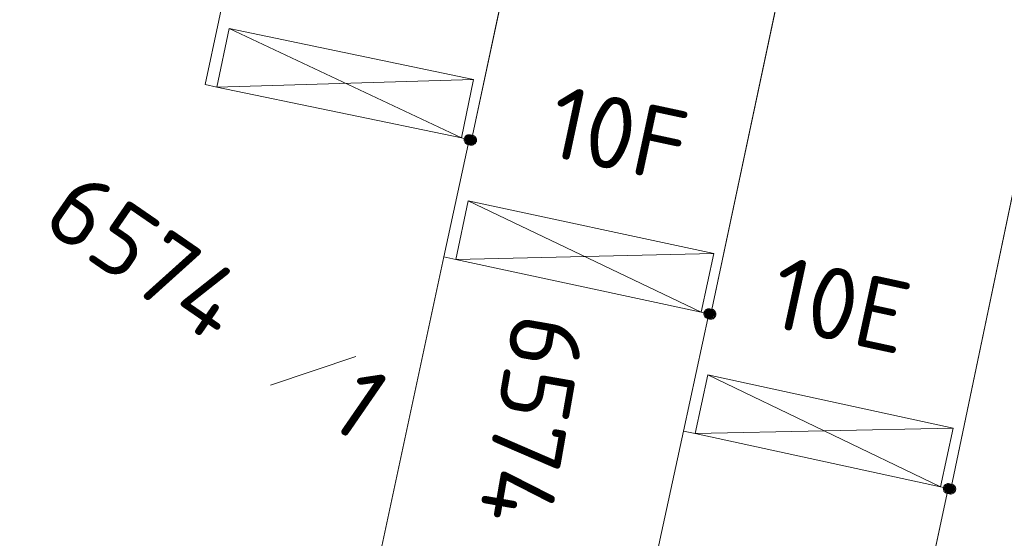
# Model space of a CAD drawing. Header units: metres. Extents: x 3425540 to 3446143, y 5432760 to 5444637.
# Tile 662 of 717: x 3444825 to 3444850, y 5435926 to 5435939. Entities that reach past the tile are written whole.
import ezdxf
from ezdxf.enums import TextEntityAlignment as Align

# ---------------------------------------------------------------- set-up
doc = ezdxf.new("R2010")
doc.units = ezdxf.units.M
for name, color, linetype, lineweight in [('B_Bestand', 9, 'Continuous', 18), ('B_Flurgrenzen', 9, 'Continuous', 18), ('B_Gleisachse', 9, 'Continuous', 25), ('Bestand_Neu_Strecke 3443', 9, 'Continuous', 18)]:
    doc.layers.add(name, color=color, linetype=linetype, lineweight=lineweight)
doc.styles.get("Standard").update_dxf_attribs({"font": 'isocpeur.ttf'})

msp = doc.modelspace()

# ---------------------------------------------------------------- linework, layer by layer
at = {"layer": 'B_Bestand'}
for p, q in [((3444830.643, 5435938.284), (3444836.444, 5435935.55)), ((3444830.339, 5435936.824), (3444836.748, 5435937.01)), ((3444830.339, 5435936.824), (3444836.444, 5435935.55)), ((3444836.616, 5435933.981), (3444842.432, 5435931.199)), ((3444836.301, 5435932.515), (3444842.747, 5435932.666)), ((3444836.301, 5435932.515), (3444842.432, 5435931.199)), ((3444842.601, 5435929.629), (3444848.412, 5435926.832)), ((3444842.283, 5435928.163), (3444848.731, 5435928.298)), ((3444842.283, 5435928.163), (3444848.412, 5435926.832))]:
    msp.add_line(p, q, dxfattribs=at)
for points in [[(3444830.047, 5435936.885), (3444830.339, 5435936.824), (3444830.643, 5435938.284), (3444836.748, 5435937.01), (3444836.444, 5435935.55), (3444836.637, 5435935.507), (3444836.697, 5435935.497), (3444838.717, 5435945.007), (3444838.777, 5435944.997), (3444839.399, 5435947.922), (3444831.231, 5435949.659), (3444830.285, 5435945.208), (3444831.752, 5435944.896), (3444830.047, 5435936.885)], [(3444842.627, 5435931.157), (3444841.99, 5435928.226), (3444842.283, 5435928.163), (3444842.601, 5435929.629), (3444848.731, 5435928.298), (3444848.412, 5435926.832), (3444848.607, 5435926.787), (3444848.667, 5435926.777), (3444850.657, 5435936.287), (3444850.717, 5435936.267), (3444851.369, 5435939.205), (3444844.737, 5435940.637), (3444844.687, 5435940.647), (3444842.677, 5435931.147)], [(3444836.637, 5435935.507), (3444836.008, 5435932.578), (3444836.301, 5435932.515), (3444836.616, 5435933.981), (3444842.747, 5435932.666), (3444842.432, 5435931.199), (3444842.627, 5435931.157), (3444842.677, 5435931.147)], [(3444848.607, 5435926.787), (3444847.975, 5435923.865), (3444848.267, 5435923.802), (3444848.581, 5435925.265), (3444854.687, 5435923.956), (3444854.373, 5435922.493), (3444854.587, 5435922.447)]]:
    msp.add_lwpolyline(points, dxfattribs=at)
at = {"layer": 'B_Flurgrenzen'}
for p, q in [((3444836.697, 5435935.497), (3444838.717, 5435945.007)), ((3444842.677, 5435931.147), (3444844.687, 5435940.647)), ((3444848.667, 5435926.777), (3444850.657, 5435936.287)), ((3444836.008, 5435932.578), (3444836.637, 5435935.507)), ((3444836.637, 5435935.507), (3444836.697, 5435935.497)), ((3444833.087, 5435918.967), (3444836.008, 5435932.578)), ((3444841.99, 5435928.226), (3444842.627, 5435931.157)), ((3444842.627, 5435931.157), (3444842.677, 5435931.147)), ((3444831.672, 5435929.375), (3444833.804, 5435930.092)), ((3444839.077, 5435914.827), (3444841.99, 5435928.226)), ((3444847.975, 5435923.865), (3444848.607, 5435926.787)), ((3444848.607, 5435926.787), (3444848.667, 5435926.777))]:
    msp.add_line(p, q, dxfattribs=at)
for points in [[(3444836.762, 5435935.507), (3444836.761, 5435935.523), (3444836.758, 5435935.538), (3444836.753, 5435935.553), (3444836.746, 5435935.567), (3444836.738, 5435935.581), (3444836.729, 5435935.593), (3444836.717, 5435935.603), (3444836.704, 5435935.612), (3444836.69, 5435935.62), (3444836.675, 5435935.626), (3444836.661, 5435935.63), (3444836.645, 5435935.632), (3444836.629, 5435935.632), (3444836.613, 5435935.63), (3444836.599, 5435935.626), (3444836.584, 5435935.62), (3444836.57, 5435935.612), (3444836.557, 5435935.603), (3444836.545, 5435935.593), (3444836.536, 5435935.581), (3444836.528, 5435935.567), (3444836.521, 5435935.553), (3444836.516, 5435935.538), (3444836.513, 5435935.523), (3444836.512, 5435935.507), (3444836.513, 5435935.491), (3444836.516, 5435935.476), (3444836.521, 5435935.461), (3444836.528, 5435935.447), (3444836.536, 5435935.433), (3444836.545, 5435935.421), (3444836.557, 5435935.411), (3444836.57, 5435935.402), (3444836.584, 5435935.394), (3444836.599, 5435935.388), (3444836.613, 5435935.384), (3444836.629, 5435935.382), (3444836.645, 5435935.382), (3444836.661, 5435935.384), (3444836.675, 5435935.388), (3444836.69, 5435935.394), (3444836.704, 5435935.402), (3444836.717, 5435935.411), (3444836.729, 5435935.421), (3444836.738, 5435935.433), (3444836.746, 5435935.447), (3444836.753, 5435935.461), (3444836.758, 5435935.476), (3444836.761, 5435935.491), (3444836.762, 5435935.507)], [(3444836.737, 5435935.507), (3444836.736, 5435935.521), (3444836.733, 5435935.535), (3444836.729, 5435935.547), (3444836.723, 5435935.56), (3444836.714, 5435935.572), (3444836.704, 5435935.582), (3444836.693, 5435935.591), (3444836.681, 5435935.598), (3444836.668, 5435935.602), (3444836.655, 5435935.605), (3444836.641, 5435935.607), (3444836.626, 5435935.606), (3444836.612, 5435935.604), (3444836.6, 5435935.601), (3444836.587, 5435935.594), (3444836.575, 5435935.586), (3444836.565, 5435935.577), (3444836.555, 5435935.566), (3444836.548, 5435935.554), (3444836.543, 5435935.541), (3444836.539, 5435935.528), (3444836.537, 5435935.514), (3444836.537, 5435935.5), (3444836.539, 5435935.486), (3444836.543, 5435935.473), (3444836.548, 5435935.46), (3444836.555, 5435935.448), (3444836.565, 5435935.437), (3444836.575, 5435935.428), (3444836.587, 5435935.42), (3444836.6, 5435935.413), (3444836.612, 5435935.41), (3444836.626, 5435935.408), (3444836.641, 5435935.407), (3444836.655, 5435935.409), (3444836.668, 5435935.412), (3444836.681, 5435935.416), (3444836.693, 5435935.423), (3444836.704, 5435935.432), (3444836.714, 5435935.442), (3444836.723, 5435935.454), (3444836.729, 5435935.467), (3444836.733, 5435935.479), (3444836.736, 5435935.493), (3444836.737, 5435935.507)], [(3444836.713, 5435935.507), (3444836.712, 5435935.519), (3444836.709, 5435935.531), (3444836.704, 5435935.542), (3444836.698, 5435935.552), (3444836.689, 5435935.562), (3444836.68, 5435935.569), (3444836.669, 5435935.576), (3444836.658, 5435935.58), (3444836.646, 5435935.582), (3444836.634, 5435935.583), (3444836.622, 5435935.581), (3444836.61, 5435935.578), (3444836.6, 5435935.573), (3444836.589, 5435935.566), (3444836.58, 5435935.557), (3444836.573, 5435935.547), (3444836.567, 5435935.537), (3444836.563, 5435935.525), (3444836.561, 5435935.513), (3444836.561, 5435935.501), (3444836.563, 5435935.489), (3444836.567, 5435935.477), (3444836.573, 5435935.467), (3444836.58, 5435935.457), (3444836.589, 5435935.448), (3444836.599, 5435935.441), (3444836.61, 5435935.436), (3444836.622, 5435935.433), (3444836.634, 5435935.431), (3444836.646, 5435935.432), (3444836.658, 5435935.434), (3444836.669, 5435935.438), (3444836.68, 5435935.445), (3444836.689, 5435935.452), (3444836.698, 5435935.462), (3444836.704, 5435935.472), (3444836.709, 5435935.483), (3444836.712, 5435935.495), (3444836.713, 5435935.507)], [(3444836.822, 5435935.497), (3444836.821, 5435935.513), (3444836.818, 5435935.528), (3444836.813, 5435935.543), (3444836.806, 5435935.557), (3444836.798, 5435935.571), (3444836.789, 5435935.583), (3444836.777, 5435935.593), (3444836.764, 5435935.602), (3444836.75, 5435935.61), (3444836.735, 5435935.616), (3444836.721, 5435935.62), (3444836.705, 5435935.622), (3444836.689, 5435935.622), (3444836.673, 5435935.62), (3444836.659, 5435935.616), (3444836.644, 5435935.61), (3444836.63, 5435935.602), (3444836.617, 5435935.593), (3444836.605, 5435935.583), (3444836.596, 5435935.571), (3444836.588, 5435935.557), (3444836.581, 5435935.543), (3444836.576, 5435935.528), (3444836.573, 5435935.513), (3444836.572, 5435935.497), (3444836.573, 5435935.481), (3444836.576, 5435935.466), (3444836.581, 5435935.451), (3444836.588, 5435935.437), (3444836.596, 5435935.423), (3444836.605, 5435935.411), (3444836.617, 5435935.401), (3444836.63, 5435935.392), (3444836.644, 5435935.384), (3444836.659, 5435935.378), (3444836.673, 5435935.374), (3444836.689, 5435935.372), (3444836.705, 5435935.372), (3444836.721, 5435935.374), (3444836.735, 5435935.378), (3444836.75, 5435935.384), (3444836.764, 5435935.392), (3444836.777, 5435935.401), (3444836.789, 5435935.411), (3444836.798, 5435935.423), (3444836.806, 5435935.437), (3444836.813, 5435935.451), (3444836.818, 5435935.466), (3444836.821, 5435935.481), (3444836.822, 5435935.497)], [(3444836.688, 5435935.507), (3444836.687, 5435935.517), (3444836.684, 5435935.527), (3444836.679, 5435935.536), (3444836.673, 5435935.543), (3444836.666, 5435935.549), (3444836.657, 5435935.554), (3444836.647, 5435935.557), (3444836.637, 5435935.558), (3444836.627, 5435935.557), (3444836.617, 5435935.554), (3444836.608, 5435935.549), (3444836.601, 5435935.543), (3444836.595, 5435935.536), (3444836.59, 5435935.527), (3444836.587, 5435935.517), (3444836.586, 5435935.507), (3444836.587, 5435935.497), (3444836.59, 5435935.487), (3444836.595, 5435935.478), (3444836.601, 5435935.471), (3444836.608, 5435935.465), (3444836.617, 5435935.46), (3444836.627, 5435935.457), (3444836.637, 5435935.456), (3444836.647, 5435935.457), (3444836.657, 5435935.46), (3444836.666, 5435935.465), (3444836.673, 5435935.471), (3444836.679, 5435935.478), (3444836.684, 5435935.487), (3444836.687, 5435935.497), (3444836.688, 5435935.507)], [(3444836.797, 5435935.497), (3444836.796, 5435935.511), (3444836.793, 5435935.525), (3444836.789, 5435935.537), (3444836.783, 5435935.55), (3444836.774, 5435935.562), (3444836.764, 5435935.572), (3444836.753, 5435935.581), (3444836.741, 5435935.588), (3444836.728, 5435935.592), (3444836.715, 5435935.595), (3444836.701, 5435935.597), (3444836.686, 5435935.596), (3444836.672, 5435935.594), (3444836.66, 5435935.591), (3444836.647, 5435935.584), (3444836.635, 5435935.576), (3444836.625, 5435935.567), (3444836.615, 5435935.556), (3444836.608, 5435935.544), (3444836.603, 5435935.531), (3444836.599, 5435935.518), (3444836.597, 5435935.504), (3444836.597, 5435935.49), (3444836.599, 5435935.476), (3444836.603, 5435935.463), (3444836.608, 5435935.45), (3444836.615, 5435935.438), (3444836.625, 5435935.427), (3444836.635, 5435935.418), (3444836.647, 5435935.41), (3444836.66, 5435935.403), (3444836.672, 5435935.4), (3444836.686, 5435935.398), (3444836.701, 5435935.397), (3444836.715, 5435935.399), (3444836.728, 5435935.402), (3444836.741, 5435935.406), (3444836.753, 5435935.413), (3444836.764, 5435935.422), (3444836.774, 5435935.432), (3444836.783, 5435935.444), (3444836.789, 5435935.457), (3444836.793, 5435935.469), (3444836.796, 5435935.483), (3444836.797, 5435935.497)], [(3444836.664, 5435935.507), (3444836.663, 5435935.514), (3444836.66, 5435935.521), (3444836.655, 5435935.527), (3444836.649, 5435935.531), (3444836.642, 5435935.533), (3444836.635, 5435935.534), (3444836.628, 5435935.532), (3444836.621, 5435935.529), (3444836.616, 5435935.524), (3444836.612, 5435935.518), (3444836.61, 5435935.511), (3444836.61, 5435935.503), (3444836.612, 5435935.496), (3444836.616, 5435935.49), (3444836.621, 5435935.485), (3444836.628, 5435935.482), (3444836.635, 5435935.48), (3444836.642, 5435935.481), (3444836.649, 5435935.483), (3444836.655, 5435935.487), (3444836.66, 5435935.493), (3444836.663, 5435935.5), (3444836.664, 5435935.507)], [(3444836.773, 5435935.497), (3444836.772, 5435935.509), (3444836.769, 5435935.521), (3444836.764, 5435935.532), (3444836.758, 5435935.542), (3444836.749, 5435935.552), (3444836.74, 5435935.559), (3444836.729, 5435935.566), (3444836.718, 5435935.57), (3444836.706, 5435935.572), (3444836.694, 5435935.573), (3444836.682, 5435935.571), (3444836.67, 5435935.568), (3444836.66, 5435935.563), (3444836.649, 5435935.556), (3444836.64, 5435935.547), (3444836.633, 5435935.537), (3444836.627, 5435935.527), (3444836.623, 5435935.515), (3444836.621, 5435935.503), (3444836.621, 5435935.491), (3444836.623, 5435935.479), (3444836.627, 5435935.467), (3444836.633, 5435935.457), (3444836.64, 5435935.447), (3444836.649, 5435935.438), (3444836.659, 5435935.431), (3444836.67, 5435935.426), (3444836.682, 5435935.423), (3444836.694, 5435935.421), (3444836.706, 5435935.422), (3444836.718, 5435935.424), (3444836.729, 5435935.428), (3444836.74, 5435935.435), (3444836.749, 5435935.442), (3444836.758, 5435935.452), (3444836.764, 5435935.462), (3444836.769, 5435935.473), (3444836.772, 5435935.485), (3444836.773, 5435935.497)], [(3444836.748, 5435935.497), (3444836.747, 5435935.507), (3444836.744, 5435935.517), (3444836.739, 5435935.526), (3444836.733, 5435935.533), (3444836.726, 5435935.539), (3444836.717, 5435935.544), (3444836.707, 5435935.547), (3444836.697, 5435935.548), (3444836.687, 5435935.547), (3444836.677, 5435935.544), (3444836.668, 5435935.539), (3444836.661, 5435935.533), (3444836.655, 5435935.526), (3444836.65, 5435935.517), (3444836.647, 5435935.507), (3444836.646, 5435935.497), (3444836.647, 5435935.487), (3444836.65, 5435935.477), (3444836.655, 5435935.468), (3444836.661, 5435935.461), (3444836.668, 5435935.455), (3444836.677, 5435935.45), (3444836.687, 5435935.447), (3444836.697, 5435935.446), (3444836.707, 5435935.447), (3444836.717, 5435935.45), (3444836.726, 5435935.455), (3444836.733, 5435935.461), (3444836.739, 5435935.468), (3444836.744, 5435935.477), (3444836.747, 5435935.487), (3444836.748, 5435935.497)], [(3444836.724, 5435935.497), (3444836.723, 5435935.504), (3444836.72, 5435935.511), (3444836.715, 5435935.517), (3444836.709, 5435935.521), (3444836.702, 5435935.523), (3444836.695, 5435935.524), (3444836.688, 5435935.522), (3444836.681, 5435935.519), (3444836.676, 5435935.514), (3444836.672, 5435935.508), (3444836.67, 5435935.501), (3444836.67, 5435935.493), (3444836.672, 5435935.486), (3444836.676, 5435935.48), (3444836.681, 5435935.475), (3444836.688, 5435935.472), (3444836.695, 5435935.47), (3444836.702, 5435935.471), (3444836.709, 5435935.473), (3444836.715, 5435935.477), (3444836.72, 5435935.483), (3444836.723, 5435935.49), (3444836.724, 5435935.497)], [(3444842.752, 5435931.157), (3444842.751, 5435931.173), (3444842.748, 5435931.188), (3444842.743, 5435931.203), (3444842.736, 5435931.217), (3444842.728, 5435931.231), (3444842.719, 5435931.243), (3444842.707, 5435931.253), (3444842.694, 5435931.262), (3444842.68, 5435931.27), (3444842.665, 5435931.276), (3444842.651, 5435931.28), (3444842.635, 5435931.282), (3444842.619, 5435931.282), (3444842.603, 5435931.28), (3444842.589, 5435931.276), (3444842.574, 5435931.27), (3444842.56, 5435931.262), (3444842.547, 5435931.253), (3444842.535, 5435931.243), (3444842.526, 5435931.231), (3444842.518, 5435931.217), (3444842.511, 5435931.203), (3444842.506, 5435931.188), (3444842.503, 5435931.173), (3444842.502, 5435931.157), (3444842.503, 5435931.141), (3444842.506, 5435931.126), (3444842.511, 5435931.111), (3444842.518, 5435931.097), (3444842.526, 5435931.083), (3444842.535, 5435931.071), (3444842.547, 5435931.061), (3444842.56, 5435931.052), (3444842.574, 5435931.044), (3444842.589, 5435931.038), (3444842.603, 5435931.034), (3444842.619, 5435931.032), (3444842.635, 5435931.032), (3444842.651, 5435931.034), (3444842.665, 5435931.038), (3444842.68, 5435931.044), (3444842.694, 5435931.052), (3444842.707, 5435931.061), (3444842.719, 5435931.071), (3444842.728, 5435931.083), (3444842.736, 5435931.097), (3444842.743, 5435931.111), (3444842.748, 5435931.126), (3444842.751, 5435931.141), (3444842.752, 5435931.157)], [(3444842.727, 5435931.157), (3444842.726, 5435931.171), (3444842.723, 5435931.185), (3444842.719, 5435931.197), (3444842.713, 5435931.21), (3444842.704, 5435931.222), (3444842.694, 5435931.232), (3444842.683, 5435931.241), (3444842.671, 5435931.248), (3444842.658, 5435931.252), (3444842.645, 5435931.255), (3444842.631, 5435931.257), (3444842.616, 5435931.256), (3444842.602, 5435931.254), (3444842.59, 5435931.251), (3444842.577, 5435931.244), (3444842.565, 5435931.236), (3444842.555, 5435931.227), (3444842.545, 5435931.216), (3444842.538, 5435931.204), (3444842.533, 5435931.191), (3444842.529, 5435931.178), (3444842.527, 5435931.164), (3444842.527, 5435931.15), (3444842.529, 5435931.136), (3444842.533, 5435931.123), (3444842.538, 5435931.11), (3444842.545, 5435931.098), (3444842.555, 5435931.087), (3444842.565, 5435931.078), (3444842.577, 5435931.07), (3444842.59, 5435931.063), (3444842.602, 5435931.06), (3444842.616, 5435931.058), (3444842.631, 5435931.057), (3444842.645, 5435931.059), (3444842.658, 5435931.062), (3444842.671, 5435931.066), (3444842.683, 5435931.073), (3444842.694, 5435931.082), (3444842.704, 5435931.092), (3444842.713, 5435931.104), (3444842.719, 5435931.117), (3444842.723, 5435931.129), (3444842.726, 5435931.143), (3444842.727, 5435931.157)], [(3444842.802, 5435931.147), (3444842.801, 5435931.163), (3444842.798, 5435931.178), (3444842.793, 5435931.193), (3444842.786, 5435931.207), (3444842.778, 5435931.221), (3444842.769, 5435931.233), (3444842.757, 5435931.243), (3444842.744, 5435931.252), (3444842.73, 5435931.26), (3444842.715, 5435931.266), (3444842.701, 5435931.27), (3444842.685, 5435931.272), (3444842.669, 5435931.272), (3444842.653, 5435931.27), (3444842.639, 5435931.266), (3444842.624, 5435931.26), (3444842.61, 5435931.252), (3444842.597, 5435931.243), (3444842.585, 5435931.233), (3444842.576, 5435931.221), (3444842.568, 5435931.207), (3444842.561, 5435931.193), (3444842.556, 5435931.178), (3444842.553, 5435931.163), (3444842.552, 5435931.147), (3444842.553, 5435931.131), (3444842.556, 5435931.116), (3444842.561, 5435931.101), (3444842.568, 5435931.087), (3444842.576, 5435931.073), (3444842.585, 5435931.061), (3444842.597, 5435931.051), (3444842.61, 5435931.042), (3444842.624, 5435931.034), (3444842.639, 5435931.028), (3444842.653, 5435931.024), (3444842.669, 5435931.022), (3444842.685, 5435931.022), (3444842.701, 5435931.024), (3444842.715, 5435931.028), (3444842.73, 5435931.034), (3444842.744, 5435931.042), (3444842.757, 5435931.051), (3444842.769, 5435931.061), (3444842.778, 5435931.073), (3444842.786, 5435931.087), (3444842.793, 5435931.101), (3444842.798, 5435931.116), (3444842.801, 5435931.131), (3444842.802, 5435931.147)], [(3444842.703, 5435931.157), (3444842.702, 5435931.169), (3444842.699, 5435931.181), (3444842.694, 5435931.192), (3444842.688, 5435931.202), (3444842.679, 5435931.212), (3444842.67, 5435931.219), (3444842.659, 5435931.226), (3444842.648, 5435931.23), (3444842.636, 5435931.232), (3444842.624, 5435931.233), (3444842.612, 5435931.231), (3444842.6, 5435931.228), (3444842.59, 5435931.223), (3444842.579, 5435931.216), (3444842.57, 5435931.207), (3444842.563, 5435931.197), (3444842.557, 5435931.187), (3444842.553, 5435931.175), (3444842.551, 5435931.163), (3444842.551, 5435931.151), (3444842.553, 5435931.139), (3444842.557, 5435931.127), (3444842.563, 5435931.117), (3444842.57, 5435931.107), (3444842.579, 5435931.098), (3444842.589, 5435931.091), (3444842.6, 5435931.086), (3444842.612, 5435931.083), (3444842.624, 5435931.081), (3444842.636, 5435931.082), (3444842.648, 5435931.084), (3444842.659, 5435931.088), (3444842.67, 5435931.095), (3444842.679, 5435931.102), (3444842.688, 5435931.112), (3444842.694, 5435931.122), (3444842.699, 5435931.133), (3444842.702, 5435931.145), (3444842.703, 5435931.157)], [(3444842.678, 5435931.157), (3444842.677, 5435931.167), (3444842.674, 5435931.177), (3444842.669, 5435931.186), (3444842.663, 5435931.193), (3444842.656, 5435931.199), (3444842.647, 5435931.204), (3444842.637, 5435931.207), (3444842.627, 5435931.208), (3444842.617, 5435931.207), (3444842.607, 5435931.204), (3444842.598, 5435931.199), (3444842.591, 5435931.193), (3444842.585, 5435931.186), (3444842.58, 5435931.177), (3444842.577, 5435931.167), (3444842.576, 5435931.157), (3444842.577, 5435931.147), (3444842.58, 5435931.137), (3444842.585, 5435931.128), (3444842.591, 5435931.121), (3444842.598, 5435931.115), (3444842.607, 5435931.11), (3444842.617, 5435931.107), (3444842.627, 5435931.106), (3444842.637, 5435931.107), (3444842.647, 5435931.11), (3444842.656, 5435931.115), (3444842.663, 5435931.121), (3444842.669, 5435931.128), (3444842.674, 5435931.137), (3444842.677, 5435931.147), (3444842.678, 5435931.157)], [(3444842.777, 5435931.147), (3444842.776, 5435931.161), (3444842.773, 5435931.175), (3444842.769, 5435931.187), (3444842.763, 5435931.2), (3444842.754, 5435931.212), (3444842.744, 5435931.222), (3444842.733, 5435931.231), (3444842.721, 5435931.238), (3444842.708, 5435931.242), (3444842.695, 5435931.245), (3444842.681, 5435931.247), (3444842.666, 5435931.246), (3444842.652, 5435931.244), (3444842.64, 5435931.241), (3444842.627, 5435931.234), (3444842.615, 5435931.226), (3444842.605, 5435931.217), (3444842.595, 5435931.206), (3444842.588, 5435931.194), (3444842.583, 5435931.181), (3444842.579, 5435931.168), (3444842.577, 5435931.154), (3444842.577, 5435931.14), (3444842.579, 5435931.126), (3444842.583, 5435931.113), (3444842.588, 5435931.1), (3444842.595, 5435931.088), (3444842.605, 5435931.077), (3444842.615, 5435931.068), (3444842.627, 5435931.06), (3444842.64, 5435931.053), (3444842.652, 5435931.05), (3444842.666, 5435931.048), (3444842.681, 5435931.047), (3444842.695, 5435931.049), (3444842.708, 5435931.052), (3444842.721, 5435931.056), (3444842.733, 5435931.063), (3444842.744, 5435931.072), (3444842.754, 5435931.082), (3444842.763, 5435931.094), (3444842.769, 5435931.107), (3444842.773, 5435931.119), (3444842.776, 5435931.133), (3444842.777, 5435931.147)], [(3444842.654, 5435931.157), (3444842.653, 5435931.164), (3444842.65, 5435931.171), (3444842.645, 5435931.177), (3444842.639, 5435931.181), (3444842.632, 5435931.183), (3444842.625, 5435931.184), (3444842.618, 5435931.182), (3444842.611, 5435931.179), (3444842.606, 5435931.174), (3444842.602, 5435931.168), (3444842.6, 5435931.161), (3444842.6, 5435931.153), (3444842.602, 5435931.146), (3444842.606, 5435931.14), (3444842.611, 5435931.135), (3444842.618, 5435931.132), (3444842.625, 5435931.13), (3444842.632, 5435931.131), (3444842.639, 5435931.133), (3444842.645, 5435931.137), (3444842.65, 5435931.143), (3444842.653, 5435931.15), (3444842.654, 5435931.157)], [(3444842.753, 5435931.147), (3444842.752, 5435931.159), (3444842.749, 5435931.171), (3444842.744, 5435931.182), (3444842.738, 5435931.192), (3444842.729, 5435931.202), (3444842.72, 5435931.209), (3444842.709, 5435931.216), (3444842.698, 5435931.22), (3444842.686, 5435931.222), (3444842.674, 5435931.223), (3444842.662, 5435931.221), (3444842.65, 5435931.218), (3444842.64, 5435931.213), (3444842.629, 5435931.206), (3444842.62, 5435931.197), (3444842.613, 5435931.187), (3444842.607, 5435931.177), (3444842.603, 5435931.165), (3444842.601, 5435931.153), (3444842.601, 5435931.141), (3444842.603, 5435931.129), (3444842.607, 5435931.117), (3444842.613, 5435931.107), (3444842.62, 5435931.097), (3444842.629, 5435931.088), (3444842.639, 5435931.081), (3444842.65, 5435931.076), (3444842.662, 5435931.073), (3444842.674, 5435931.071), (3444842.686, 5435931.072), (3444842.698, 5435931.074), (3444842.709, 5435931.078), (3444842.72, 5435931.085), (3444842.729, 5435931.092), (3444842.738, 5435931.102), (3444842.744, 5435931.112), (3444842.749, 5435931.123), (3444842.752, 5435931.135), (3444842.753, 5435931.147)], [(3444842.728, 5435931.147), (3444842.727, 5435931.157), (3444842.724, 5435931.167), (3444842.719, 5435931.176), (3444842.713, 5435931.183), (3444842.706, 5435931.189), (3444842.697, 5435931.194), (3444842.687, 5435931.197), (3444842.677, 5435931.198), (3444842.667, 5435931.197), (3444842.657, 5435931.194), (3444842.648, 5435931.189), (3444842.641, 5435931.183), (3444842.635, 5435931.176), (3444842.63, 5435931.167), (3444842.627, 5435931.157), (3444842.626, 5435931.147), (3444842.627, 5435931.137), (3444842.63, 5435931.127), (3444842.635, 5435931.118), (3444842.641, 5435931.111), (3444842.648, 5435931.105), (3444842.657, 5435931.1), (3444842.667, 5435931.097), (3444842.677, 5435931.096), (3444842.687, 5435931.097), (3444842.697, 5435931.1), (3444842.706, 5435931.105), (3444842.713, 5435931.111), (3444842.719, 5435931.118), (3444842.724, 5435931.127), (3444842.727, 5435931.137), (3444842.728, 5435931.147)], [(3444842.704, 5435931.147), (3444842.703, 5435931.154), (3444842.7, 5435931.161), (3444842.695, 5435931.167), (3444842.689, 5435931.171), (3444842.682, 5435931.173), (3444842.675, 5435931.174), (3444842.668, 5435931.172), (3444842.661, 5435931.169), (3444842.656, 5435931.164), (3444842.652, 5435931.158), (3444842.65, 5435931.151), (3444842.65, 5435931.143), (3444842.652, 5435931.136), (3444842.656, 5435931.13), (3444842.661, 5435931.125), (3444842.668, 5435931.122), (3444842.675, 5435931.12), (3444842.682, 5435931.121), (3444842.689, 5435931.123), (3444842.695, 5435931.127), (3444842.7, 5435931.133), (3444842.703, 5435931.14), (3444842.704, 5435931.147)], [(3444848.732, 5435926.787), (3444848.731, 5435926.803), (3444848.728, 5435926.818), (3444848.723, 5435926.833), (3444848.716, 5435926.847), (3444848.708, 5435926.861), (3444848.699, 5435926.873), (3444848.687, 5435926.883), (3444848.674, 5435926.892), (3444848.66, 5435926.9), (3444848.645, 5435926.906), (3444848.631, 5435926.91), (3444848.615, 5435926.912), (3444848.599, 5435926.912), (3444848.583, 5435926.91), (3444848.569, 5435926.906), (3444848.554, 5435926.9), (3444848.54, 5435926.892), (3444848.527, 5435926.883), (3444848.515, 5435926.873), (3444848.506, 5435926.861), (3444848.498, 5435926.847), (3444848.491, 5435926.833), (3444848.486, 5435926.818), (3444848.483, 5435926.803), (3444848.482, 5435926.787), (3444848.483, 5435926.771), (3444848.486, 5435926.756), (3444848.491, 5435926.741), (3444848.498, 5435926.727), (3444848.506, 5435926.713), (3444848.515, 5435926.701), (3444848.527, 5435926.691), (3444848.54, 5435926.682), (3444848.554, 5435926.674), (3444848.569, 5435926.668), (3444848.583, 5435926.664), (3444848.599, 5435926.662), (3444848.615, 5435926.662), (3444848.631, 5435926.664), (3444848.645, 5435926.668), (3444848.66, 5435926.674), (3444848.674, 5435926.682), (3444848.687, 5435926.691), (3444848.699, 5435926.701), (3444848.708, 5435926.713), (3444848.716, 5435926.727), (3444848.723, 5435926.741), (3444848.728, 5435926.756), (3444848.731, 5435926.771), (3444848.732, 5435926.787)], [(3444848.707, 5435926.787), (3444848.706, 5435926.801), (3444848.703, 5435926.815), (3444848.699, 5435926.827), (3444848.693, 5435926.84), (3444848.684, 5435926.852), (3444848.674, 5435926.862), (3444848.663, 5435926.871), (3444848.651, 5435926.878), (3444848.638, 5435926.882), (3444848.625, 5435926.885), (3444848.611, 5435926.887), (3444848.596, 5435926.886), (3444848.582, 5435926.884), (3444848.57, 5435926.881), (3444848.557, 5435926.874), (3444848.545, 5435926.866), (3444848.535, 5435926.857), (3444848.525, 5435926.846), (3444848.518, 5435926.834), (3444848.513, 5435926.821), (3444848.509, 5435926.808), (3444848.507, 5435926.794), (3444848.507, 5435926.78), (3444848.509, 5435926.766), (3444848.513, 5435926.753), (3444848.518, 5435926.74), (3444848.525, 5435926.728), (3444848.535, 5435926.717), (3444848.545, 5435926.708), (3444848.557, 5435926.7), (3444848.57, 5435926.693), (3444848.582, 5435926.69), (3444848.596, 5435926.688), (3444848.611, 5435926.687), (3444848.625, 5435926.689), (3444848.638, 5435926.692), (3444848.651, 5435926.696), (3444848.663, 5435926.703), (3444848.674, 5435926.712), (3444848.684, 5435926.722), (3444848.693, 5435926.734), (3444848.699, 5435926.747), (3444848.703, 5435926.759), (3444848.706, 5435926.773), (3444848.707, 5435926.787)], [(3444848.683, 5435926.787), (3444848.682, 5435926.799), (3444848.679, 5435926.811), (3444848.674, 5435926.822), (3444848.668, 5435926.832), (3444848.659, 5435926.842), (3444848.65, 5435926.849), (3444848.639, 5435926.856), (3444848.628, 5435926.86), (3444848.616, 5435926.862), (3444848.604, 5435926.863), (3444848.592, 5435926.861), (3444848.58, 5435926.858), (3444848.57, 5435926.853), (3444848.559, 5435926.846), (3444848.55, 5435926.837), (3444848.543, 5435926.827), (3444848.537, 5435926.817), (3444848.533, 5435926.805), (3444848.531, 5435926.793), (3444848.531, 5435926.781), (3444848.533, 5435926.769), (3444848.537, 5435926.757), (3444848.543, 5435926.747), (3444848.55, 5435926.737), (3444848.559, 5435926.728), (3444848.569, 5435926.721), (3444848.58, 5435926.716), (3444848.592, 5435926.713), (3444848.604, 5435926.711), (3444848.616, 5435926.712), (3444848.628, 5435926.714), (3444848.639, 5435926.718), (3444848.65, 5435926.725), (3444848.659, 5435926.732), (3444848.668, 5435926.742), (3444848.674, 5435926.752), (3444848.679, 5435926.763), (3444848.682, 5435926.775), (3444848.683, 5435926.787)], [(3444848.792, 5435926.777), (3444848.791, 5435926.793), (3444848.788, 5435926.808), (3444848.783, 5435926.823), (3444848.776, 5435926.837), (3444848.768, 5435926.851), (3444848.759, 5435926.863), (3444848.747, 5435926.873), (3444848.734, 5435926.882), (3444848.72, 5435926.89), (3444848.705, 5435926.896), (3444848.691, 5435926.9), (3444848.675, 5435926.902), (3444848.659, 5435926.902), (3444848.643, 5435926.9), (3444848.629, 5435926.896), (3444848.614, 5435926.89), (3444848.6, 5435926.882), (3444848.587, 5435926.873), (3444848.575, 5435926.863), (3444848.566, 5435926.851), (3444848.558, 5435926.837), (3444848.551, 5435926.823), (3444848.546, 5435926.808), (3444848.543, 5435926.793), (3444848.542, 5435926.777), (3444848.543, 5435926.761), (3444848.546, 5435926.746), (3444848.551, 5435926.731), (3444848.558, 5435926.717), (3444848.566, 5435926.703), (3444848.575, 5435926.691), (3444848.587, 5435926.681), (3444848.6, 5435926.672), (3444848.614, 5435926.664), (3444848.629, 5435926.658), (3444848.643, 5435926.654), (3444848.659, 5435926.652), (3444848.675, 5435926.652), (3444848.691, 5435926.654), (3444848.705, 5435926.658), (3444848.72, 5435926.664), (3444848.734, 5435926.672), (3444848.747, 5435926.681), (3444848.759, 5435926.691), (3444848.768, 5435926.703), (3444848.776, 5435926.717), (3444848.783, 5435926.731), (3444848.788, 5435926.746), (3444848.791, 5435926.761), (3444848.792, 5435926.777)], [(3444848.658, 5435926.787), (3444848.657, 5435926.797), (3444848.654, 5435926.807), (3444848.649, 5435926.816), (3444848.643, 5435926.823), (3444848.636, 5435926.829), (3444848.627, 5435926.834), (3444848.617, 5435926.837), (3444848.607, 5435926.838), (3444848.597, 5435926.837), (3444848.587, 5435926.834), (3444848.578, 5435926.829), (3444848.571, 5435926.823), (3444848.565, 5435926.816), (3444848.56, 5435926.807), (3444848.557, 5435926.797), (3444848.556, 5435926.787), (3444848.557, 5435926.777), (3444848.56, 5435926.767), (3444848.565, 5435926.758), (3444848.571, 5435926.751), (3444848.578, 5435926.745), (3444848.587, 5435926.74), (3444848.597, 5435926.737), (3444848.607, 5435926.736), (3444848.617, 5435926.737), (3444848.627, 5435926.74), (3444848.636, 5435926.745), (3444848.643, 5435926.751), (3444848.649, 5435926.758), (3444848.654, 5435926.767), (3444848.657, 5435926.777), (3444848.658, 5435926.787)], [(3444848.767, 5435926.777), (3444848.766, 5435926.791), (3444848.763, 5435926.805), (3444848.759, 5435926.817), (3444848.753, 5435926.83), (3444848.744, 5435926.842), (3444848.734, 5435926.852), (3444848.723, 5435926.861), (3444848.711, 5435926.868), (3444848.698, 5435926.872), (3444848.685, 5435926.875), (3444848.671, 5435926.877), (3444848.656, 5435926.876), (3444848.642, 5435926.874), (3444848.63, 5435926.871), (3444848.617, 5435926.864), (3444848.605, 5435926.856), (3444848.595, 5435926.847), (3444848.585, 5435926.836), (3444848.578, 5435926.824), (3444848.573, 5435926.811), (3444848.569, 5435926.798), (3444848.567, 5435926.784), (3444848.567, 5435926.77), (3444848.569, 5435926.756), (3444848.573, 5435926.743), (3444848.578, 5435926.73), (3444848.585, 5435926.718), (3444848.595, 5435926.707), (3444848.605, 5435926.698), (3444848.617, 5435926.69), (3444848.63, 5435926.683), (3444848.642, 5435926.68), (3444848.656, 5435926.678), (3444848.671, 5435926.677), (3444848.685, 5435926.679), (3444848.698, 5435926.682), (3444848.711, 5435926.686), (3444848.723, 5435926.693), (3444848.734, 5435926.702), (3444848.744, 5435926.712), (3444848.753, 5435926.724), (3444848.759, 5435926.737), (3444848.763, 5435926.749), (3444848.766, 5435926.763), (3444848.767, 5435926.777)], [(3444848.743, 5435926.777), (3444848.742, 5435926.789), (3444848.739, 5435926.801), (3444848.734, 5435926.812), (3444848.728, 5435926.822), (3444848.719, 5435926.832), (3444848.71, 5435926.839), (3444848.699, 5435926.846), (3444848.688, 5435926.85), (3444848.676, 5435926.852), (3444848.664, 5435926.853), (3444848.652, 5435926.851), (3444848.64, 5435926.848), (3444848.63, 5435926.843), (3444848.619, 5435926.836), (3444848.61, 5435926.827), (3444848.603, 5435926.817), (3444848.597, 5435926.807), (3444848.593, 5435926.795), (3444848.591, 5435926.783), (3444848.591, 5435926.771), (3444848.593, 5435926.759), (3444848.597, 5435926.747), (3444848.603, 5435926.737), (3444848.61, 5435926.727), (3444848.619, 5435926.718), (3444848.629, 5435926.711), (3444848.64, 5435926.706), (3444848.652, 5435926.703), (3444848.664, 5435926.701), (3444848.676, 5435926.702), (3444848.688, 5435926.704), (3444848.699, 5435926.708), (3444848.71, 5435926.715), (3444848.719, 5435926.722), (3444848.728, 5435926.732), (3444848.734, 5435926.742), (3444848.739, 5435926.753), (3444848.742, 5435926.765), (3444848.743, 5435926.777)], [(3444848.718, 5435926.777), (3444848.717, 5435926.787), (3444848.714, 5435926.797), (3444848.709, 5435926.806), (3444848.703, 5435926.813), (3444848.696, 5435926.819), (3444848.687, 5435926.824), (3444848.677, 5435926.827), (3444848.667, 5435926.828), (3444848.657, 5435926.827), (3444848.647, 5435926.824), (3444848.638, 5435926.819), (3444848.631, 5435926.813), (3444848.625, 5435926.806), (3444848.62, 5435926.797), (3444848.617, 5435926.787), (3444848.616, 5435926.777), (3444848.617, 5435926.767), (3444848.62, 5435926.757), (3444848.625, 5435926.748), (3444848.631, 5435926.741), (3444848.638, 5435926.735), (3444848.647, 5435926.73), (3444848.657, 5435926.727), (3444848.667, 5435926.726), (3444848.677, 5435926.727), (3444848.687, 5435926.73), (3444848.696, 5435926.735), (3444848.703, 5435926.741), (3444848.709, 5435926.748), (3444848.714, 5435926.757), (3444848.717, 5435926.767), (3444848.718, 5435926.777)], [(3444848.634, 5435926.787), (3444848.633, 5435926.794), (3444848.63, 5435926.801), (3444848.625, 5435926.807), (3444848.619, 5435926.811), (3444848.612, 5435926.813), (3444848.605, 5435926.814), (3444848.598, 5435926.812), (3444848.591, 5435926.809), (3444848.586, 5435926.804), (3444848.582, 5435926.798), (3444848.58, 5435926.791), (3444848.58, 5435926.783), (3444848.582, 5435926.776), (3444848.586, 5435926.77), (3444848.591, 5435926.765), (3444848.598, 5435926.762), (3444848.605, 5435926.76), (3444848.612, 5435926.761), (3444848.619, 5435926.763), (3444848.625, 5435926.767), (3444848.63, 5435926.773), (3444848.633, 5435926.78), (3444848.634, 5435926.787)], [(3444848.694, 5435926.777), (3444848.693, 5435926.784), (3444848.69, 5435926.791), (3444848.685, 5435926.797), (3444848.679, 5435926.801), (3444848.672, 5435926.803), (3444848.665, 5435926.804), (3444848.658, 5435926.802), (3444848.651, 5435926.799), (3444848.646, 5435926.794), (3444848.642, 5435926.788), (3444848.64, 5435926.781), (3444848.64, 5435926.773), (3444848.642, 5435926.766), (3444848.646, 5435926.76), (3444848.651, 5435926.755), (3444848.658, 5435926.752), (3444848.665, 5435926.75), (3444848.672, 5435926.751), (3444848.679, 5435926.753), (3444848.685, 5435926.757), (3444848.69, 5435926.763), (3444848.693, 5435926.77), (3444848.694, 5435926.777)]]:
    msp.add_lwpolyline(points, dxfattribs=at)
at = {"layer": 'B_Gleisachse'}
msp.add_arc((3438926.879, 5427925.015), 9992.794, 53.2036556, 53.8573028, dxfattribs=at)
at = {"layer": 'Bestand_Neu_Strecke 3443'}
for radius in [9996.044, 9995.544]:
    msp.add_arc((3438926.879, 5427925.015), radius, 53.2036556, 53.8573028, dxfattribs=at)

# ---------------------------------------------------------------- texts
at = {"layer": 'B_Bestand'}
for s, rotation, p in [('10F', 347.8955, (3444840.367, 5435935.647)), ('10E', 347.7524, (3444845.922, 5435931.373))]:
    msp.add_text(s, height=1.8, rotation=rotation, dxfattribs=at).set_placement(p, align=Align.MIDDLE)
at = {"layer": 'B_Flurgrenzen'}
for s, rotation, p in [('6574', 325.4543, (3444825.897, 5435933.351)), ('6574', 260.0723, (3444837.771, 5435931.235)), ('1', 325.4543, (3444833.031, 5435928.44))]:
    msp.add_text(s, height=1.8, rotation=rotation, dxfattribs=at).set_placement(p)

doc.saveas('drawing.dxf')
